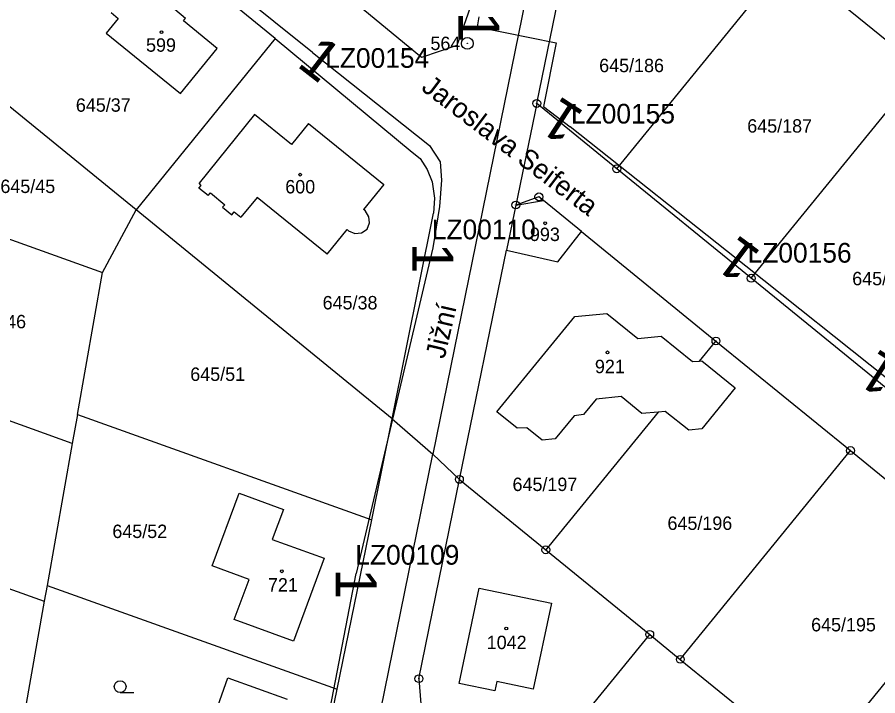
# Model space of a CAD drawing. Extents: x -738131 to -734179, y -1033447 to -1030078.
# Drawn here: x -735850.6 to -735741.5, y -1032784.6 to -1032698.6 of the extents above; entities that cross this region are included whole.
import ezdxf

# ---------------------------------------------------------------- set-up
doc = ezdxf.new("R2010")
doc.units = 0
for name, color, linetype in [('ftf_2010', 7, 'Continuous'), ('ftf_3010', 7, 'Continuous'), ('ftf_3010_ftf_3010_gtda_3015_gtda_3015_1', 7, 'Continuous'), ('ftf_nu', 7, 'Continuous'), ('Vrstva 1', 7, 'Continuous'), ('Vrstva 2', 7, 'Continuous'), ('Vrstva 3', 7, 'Continuous'), ('Vrstva 4', 7, 'Continuous'), ('Vrstva 5', 7, 'Continuous'), ('Vrstva 8', 7, 'Continuous')]:
    doc.layers.add(name, color=color, linetype=linetype)

msp = doc.modelspace()

# ---------------------------------------------------------------- linework, layer by layer
at = {"layer": 'ftf_2010'}
for points in [[(-735813.21, -1032703.05), (-735832.6, -1032687.44)], [(-735792.09, -1032698.53), (-735792.3, -1032699.81), (-735782.31, -1032701.83), (-735783.9, -1032709.89), (-735780.53, -1032712.49)], [(-735813.21, -1032703.05), (-735798.38, -1032714.84), (-735796.99, -1032716.9), (-735796.84, -1032719.22), (-735797.09, -1032722.59), (-735797.94, -1032727.81)], [(-735758.24, -1032730.13), (-735780.53, -1032712.49)], [(-735797.94, -1032727.81), (-735807.64, -1032769.14)], [(-735740.2, -1032744.51), (-735758.24, -1032730.13)], [(-735814.42, -1032804.25), (-735807.64, -1032769.14)]]:
    msp.add_lwpolyline(points, dxfattribs=at)
at = {"layer": 'Vrstva 1'}
for points in [[(-735768.99, -1032611.83), (-735797.93, -1032753.98)], [(-735784.76, -1032709.51), (-735777, -1032671.78)], [(-735799.36, -1032703.67), (-735828.17, -1032679.93)], [(-735817.92, -1032701.26), (-735838.85, -1032684.2)], [(-735774.61, -1032717.79), (-735752.99, -1032691.26)], [(-735752.99, -1032691.26), (-735735.91, -1032705.13)], [(-735791.77, -1032693.18), (-735794.88, -1032702.14)], [(-735838.75, -1032697.99), (-735837.84, -1032698.72)], [(-735830.67, -1032697.54), (-735829.29, -1032698.68)], [(-735837.84, -1032698.72), (-735839.35, -1032700.58)], [(-735829.56, -1032699.01), (-735829.29, -1032698.68)], [(-735825.28, -1032702.55), (-735829.56, -1032699.01)], [(-735839.35, -1032700.58), (-735829.93, -1032708.24)], [(-735817.92, -1032701.26), (-735835.58, -1032723.02)], [(-735817.92, -1032701.26), (-735800.57, -1032715.7)], [(-735829.93, -1032708.24), (-735825.28, -1032702.55)], [(-735794.88, -1032702.14), (-735799.36, -1032703.67)], [(-735835.58, -1032723.02), (-735856.66, -1032705.82)], [(-735757.55, -1032731.68), (-735735.91, -1032705.13)], [(-735784.76, -1032709.51), (-735787.41, -1032722.39)], [(-735774.61, -1032717.79), (-735784.76, -1032709.51)], [(-735820.55, -1032710.92), (-735827.59, -1032719.61)], [(-735815.87, -1032714.72), (-735820.55, -1032710.92)], [(-735813.69, -1032712.05), (-735815.87, -1032714.72)], [(-735813.69, -1032712.05), (-735804.15, -1032719.79)], [(-735800.57, -1032715.7), (-735799.54, -1032716.5)], [(-735799.54, -1032716.5), (-735798.65, -1032717.87)], [(-735876.63, -1032717.78), (-735839.82, -1032730.97)], [(-735798.65, -1032717.87), (-735798.04, -1032719.46)], [(-735757.55, -1032731.68), (-735774.61, -1032717.79)], [(-735827.6, -1032720.24), (-735827.33, -1032719.9)], [(-735826.42, -1032721.18), (-735827.6, -1032720.24)], [(-735827.33, -1032719.9), (-735827.59, -1032719.61)], [(-735804.15, -1032719.79), (-735806.72, -1032722.94)], [(-735798.04, -1032719.46), (-735797.72, -1032721.54)], [(-735826.42, -1032721.18), (-735826.15, -1032720.86)], [(-735826.15, -1032720.86), (-735824.33, -1032722.35)], [(-735784.48, -1032721.35), (-735787.41, -1032722.39)], [(-735783.91, -1032721.81), (-735784.48, -1032721.35)], [(-735824.33, -1032722.35), (-735824.6, -1032722.68)], [(-735820.23, -1032721.42), (-735822.27, -1032723.93)], [(-735811.35, -1032728.61), (-735820.23, -1032721.42)], [(-735797.72, -1032721.54), (-735797.85, -1032723.44)], [(-735787.41, -1032722.39), (-735788.59, -1032728.11)], [(-735779.09, -1032725.74), (-735783.91, -1032721.81)], [(-735839.82, -1032730.97), (-735835.58, -1032723.02)], [(-735803.1, -1032749.53), (-735835.58, -1032723.02)], [(-735824.6, -1032722.68), (-735823.42, -1032723.62)], [(-735823.42, -1032723.62), (-735823.12, -1032723.25)], [(-735823.12, -1032723.25), (-735822.27, -1032723.93)], [(-735806.52, -1032723.09), (-735806.72, -1032722.94)], [(-735806.04, -1032723.87), (-735806.52, -1032723.09)], [(-735803.1, -1032749.53), (-735797.85, -1032723.44)], [(-735805.95, -1032724.66), (-735806.04, -1032723.87)], [(-735811.35, -1032728.61), (-735808.8, -1032725.5)], [(-735808.8, -1032725.5), (-735808.62, -1032725.66)], [(-735808.62, -1032725.66), (-735807.84, -1032726)], [(-735806.97, -1032725.94), (-735806.28, -1032725.47)], [(-735806.28, -1032725.47), (-735805.95, -1032724.66)], [(-735807.84, -1032726), (-735806.97, -1032725.94)], [(-735782.07, -1032729.58), (-735779.09, -1032725.74)], [(-735779.09, -1032725.74), (-735762.03, -1032739.64)], [(-735794.57, -1032757.19), (-735788.59, -1032728.11)], [(-735788.59, -1032728.11), (-735782.07, -1032729.58)], [(-735843.01, -1032748.96), (-735839.82, -1032730.97)], [(-735740.49, -1032745.58), (-735757.55, -1032731.68)], [(-735789.8, -1032748.62), (-735779.91, -1032736.52)], [(-735779.91, -1032736.52), (-735775.87, -1032736.13)], [(-735775.87, -1032736.13), (-735771.92, -1032739.32)], [(-735843.67, -1032752.66), (-735878.94, -1032739.9)], [(-735771.92, -1032739.32), (-735768.96, -1032739.04)], [(-735768.96, -1032739.04), (-735765.02, -1032742.26)], [(-735764.1, -1032742.18), (-735762.03, -1032739.64)], [(-735762.03, -1032739.64), (-735744.97, -1032753.54)], [(-735765.02, -1032742.26), (-735764.1, -1032742.18)], [(-735764.1, -1032742.18), (-735763.81, -1032742.15)], [(-735763.81, -1032742.15), (-735759.6, -1032745.6)], [(-735759.6, -1032745.6), (-735763.84, -1032750.79)], [(-735777.21, -1032747.03), (-735778.82, -1032748.95)], [(-735774.04, -1032746.68), (-735777.21, -1032747.03)], [(-735771.43, -1032748.85), (-735774.04, -1032746.68)], [(-735787.23, -1032750.7), (-735789.8, -1032748.62)], [(-735768.45, -1032748.56), (-735769.37, -1032748.65)], [(-735765.49, -1032750.96), (-735768.45, -1032748.56)], [(-735843.01, -1032748.96), (-735843.67, -1032752.66)], [(-735843.01, -1032748.96), (-735805.69, -1032762.31)], [(-735805.69, -1032762.31), (-735803.1, -1032749.53)], [(-735803.1, -1032749.53), (-735797.93, -1032753.98)], [(-735769.37, -1032748.65), (-735783.61, -1032766.13)], [(-735780.01, -1032749.14), (-735782.44, -1032752.04)], [(-735778.82, -1032748.95), (-735780.01, -1032749.14)], [(-735769.37, -1032748.65), (-735771.43, -1032748.85)], [(-735786.03, -1032750.64), (-735787.23, -1032750.7)], [(-735784.07, -1032752.22), (-735786.03, -1032750.64)], [(-735763.84, -1032750.79), (-735765.49, -1032750.96)], [(-735843.67, -1032752.66), (-735846.86, -1032770.64)], [(-735782.44, -1032752.04), (-735784.07, -1032752.22)], [(-735817.24, -1032849.01), (-735797.93, -1032753.98)], [(-735794.57, -1032757.19), (-735797.93, -1032753.98)], [(-735766.55, -1032780.02), (-735744.97, -1032753.54)], [(-735744.97, -1032753.54), (-735727.92, -1032767.43)], [(-735799.7, -1032782.47), (-735794.57, -1032757.19)], [(-735794.57, -1032757.19), (-735783.61, -1032766.13)], [(-735825.94, -1032768.15), (-735822.49, -1032758.93)], [(-735822.49, -1032758.93), (-735816.89, -1032761)], [(-735882.5, -1032760.03), (-735847.22, -1032772.64)], [(-735816.89, -1032761), (-735818.3, -1032764.8)], [(-735810.09, -1032783.8), (-735805.69, -1032762.31)], [(-735818.3, -1032764.8), (-735811.71, -1032767.17)], [(-735811.71, -1032767.17), (-735815.59, -1032777.73)], [(-735783.61, -1032766.13), (-735770.43, -1032776.86)], [(-735821.24, -1032769.89), (-735825.94, -1032768.15)], [(-735727.92, -1032767.43), (-735749.49, -1032793.92)], [(-735823.15, -1032774.98), (-735821.24, -1032769.89)], [(-735846.86, -1032770.64), (-735847.22, -1032772.64)], [(-735846.86, -1032770.64), (-735810.09, -1032783.8)], [(-735794.6, -1032783.08), (-735792.07, -1032770.97)], [(-735792.07, -1032770.97), (-735782.9, -1032772.88)], [(-735847.22, -1032772.64), (-735850.58, -1032791.63)], [(-735782.9, -1032772.88), (-735785.2, -1032783.8)], [(-735815.59, -1032777.73), (-735823.15, -1032774.98)], [(-735786.85, -1032797.02), (-735770.43, -1032776.86)], [(-735770.43, -1032776.86), (-735766.55, -1032780.02)], [(-735766.55, -1032780.02), (-735753.76, -1032790.44)], [(-735825.22, -1032785.96), (-735823.93, -1032782.36)], [(-735823.93, -1032782.36), (-735816.39, -1032785.05)], [(-735799.7, -1032782.47), (-735799.45, -1032785.66)], [(-735790.08, -1032784.01), (-735794.6, -1032783.08)], [(-735789.82, -1032782.83), (-735790.08, -1032784.01)], [(-735785.2, -1032783.8), (-735789.82, -1032782.83)], [(-735814.33, -1032804.6), (-735810.09, -1032783.8)]]:
    msp.add_lwpolyline(points, dxfattribs=at)
at = {"layer": 'Vrstva 3'}
msp.add_line((-735837.59, -1032784.23), (-735835.84, -1032784.23), dxfattribs=at)
msp.add_circle((-735837.59, -1032783.48), 0.75, dxfattribs=at)
at = {"layer": 'Vrstva 4'}
msp.add_lwpolyline([(-735787.41, -1032722.39), (-735783.91, -1032721.81)], dxfattribs=at)
at = {"layer": 'Vrstva 5'}
for centre in [(-735832.34, -1032700.47), (-735814.76, -1032718.54), (-735783.7, -1032724.71), (-735775.77, -1032741.08), (-735817.08, -1032768.85), (-735788.62, -1032776.09)]:
    msp.add_circle(centre, 0.175, dxfattribs=at)
at = {"layer": 'Vrstva 8'}
for centre, radius in [((-735793.56, -1032701.89), 0.75), ((-735793.56, -1032701.89), 0.03), ((-735784.76, -1032709.51), 0.5), ((-735784.76, -1032709.51), 0.0303), ((-735774.61, -1032717.79), 0.5), ((-735774.61, -1032717.79), 0.0303), ((-735784.48, -1032721.35), 0.5), ((-735784.48, -1032721.35), 0.0303), ((-735787.41, -1032722.39), 0.5), ((-735787.41, -1032722.39), 0.0303), ((-735757.55, -1032731.68), 0.5), ((-735757.55, -1032731.68), 0.0303), ((-735762.03, -1032739.64), 0.5), ((-735762.03, -1032739.64), 0.0303), ((-735744.97, -1032753.54), 0.5), ((-735744.97, -1032753.54), 0.0303), ((-735794.57, -1032757.19), 0.5), ((-735794.57, -1032757.19), 0.0303), ((-735783.61, -1032766.13), 0.5), ((-735783.61, -1032766.13), 0.0303), ((-735770.43, -1032776.86), 0.5), ((-735770.43, -1032776.86), 0.0303), ((-735766.55, -1032780.02), 0.5), ((-735766.55, -1032780.02), 0.0303), ((-735799.7, -1032782.47), 0.5), ((-735799.7, -1032782.47), 0.0303)]:
    msp.add_circle(centre, radius, dxfattribs=at)

# ---------------------------------------------------------------- texts
at = {"layer": 'ftf_3010'}
for rotation, p in [(270, (-735794.69, -1032697.88)), (322.2711, (-735815.32, -1032704.71)), (146.9171, (-735778.57, -1032710.66)), (143.1501, (-735756.16, -1032728.44)), (270, (-735800.54, -1032727.17)), (147.1474, (-735738.24, -1032742.68)), (270, (-735810.24, -1032768.5))]:
    msp.add_text('1', height=5.2, rotation=rotation, dxfattribs=at).set_placement(p)
at = {"layer": 'ftf_3010_ftf_3010_gtda_3015_gtda_3015_1'}
for s, p in [('LZ00154', (-735811.59, -1032704.99)), ('LZ00155', (-735780.42, -1032712.06)), ('LZ00156', (-735758.02, -1032729.7))]:
    msp.add_text(s, height=2.5, dxfattribs=at).set_placement(p)
for s, p in [('LZ00110', (-735798.07, -1032726.74)), ('LZ00109', (-735807.77, -1032768.01))]:
    msp.add_text(s, height=2.5, rotation=0, dxfattribs=at).set_placement(p)
at = {"layer": 'ftf_nu'}
for s, rotation, p in [('Jaroslava Seiferta', 322.8622, (-735799.53, -1032707.74)), ('Jižní', 76.9129, (-735796.45, -1032741.99))]:
    msp.add_text(s, height=2.5, rotation=rotation, dxfattribs=at).set_placement(p)
at = {"layer": 'Vrstva 2'}
for s, p in [('599', (-735834.31, -1032702.95)), ('645/186', (-735776.84, -1032705.54)), ('645/37', (-735843.21, -1032710.56)), ('645/187', (-735758.06, -1032713.21)), ('645/45', (-735852.78, -1032720.87)), ('600', (-735816.65, -1032720.92)), ('993', (-735785.62, -1032726.96)), ('645/188', (-735744.75, -1032732.57)), ('645/38', (-735811.91, -1032735.63)), ('645/46', (-735856.48, -1032738.03)), ('921', (-735777.38, -1032743.72)), ('645/51', (-735828.7, -1032744.7)), ('645/197', (-735787.83, -1032758.67)), ('645/196', (-735768.18, -1032763.6)), ('645/52', (-735838.58, -1032764.63)), ('721', (-735818.85, -1032771.42)), ('645/195', (-735749.96, -1032776.47)), ('1042', (-735791.1, -1032778.72))]:
    msp.add_text(s, height=1.7, dxfattribs=at).set_placement(p)
at = {"layer": 'Vrstva 8'}
msp.add_text('564', height=1.7, dxfattribs=at).set_placement((-735798.24, -1032702.74))

doc.saveas('drawing.dxf')
